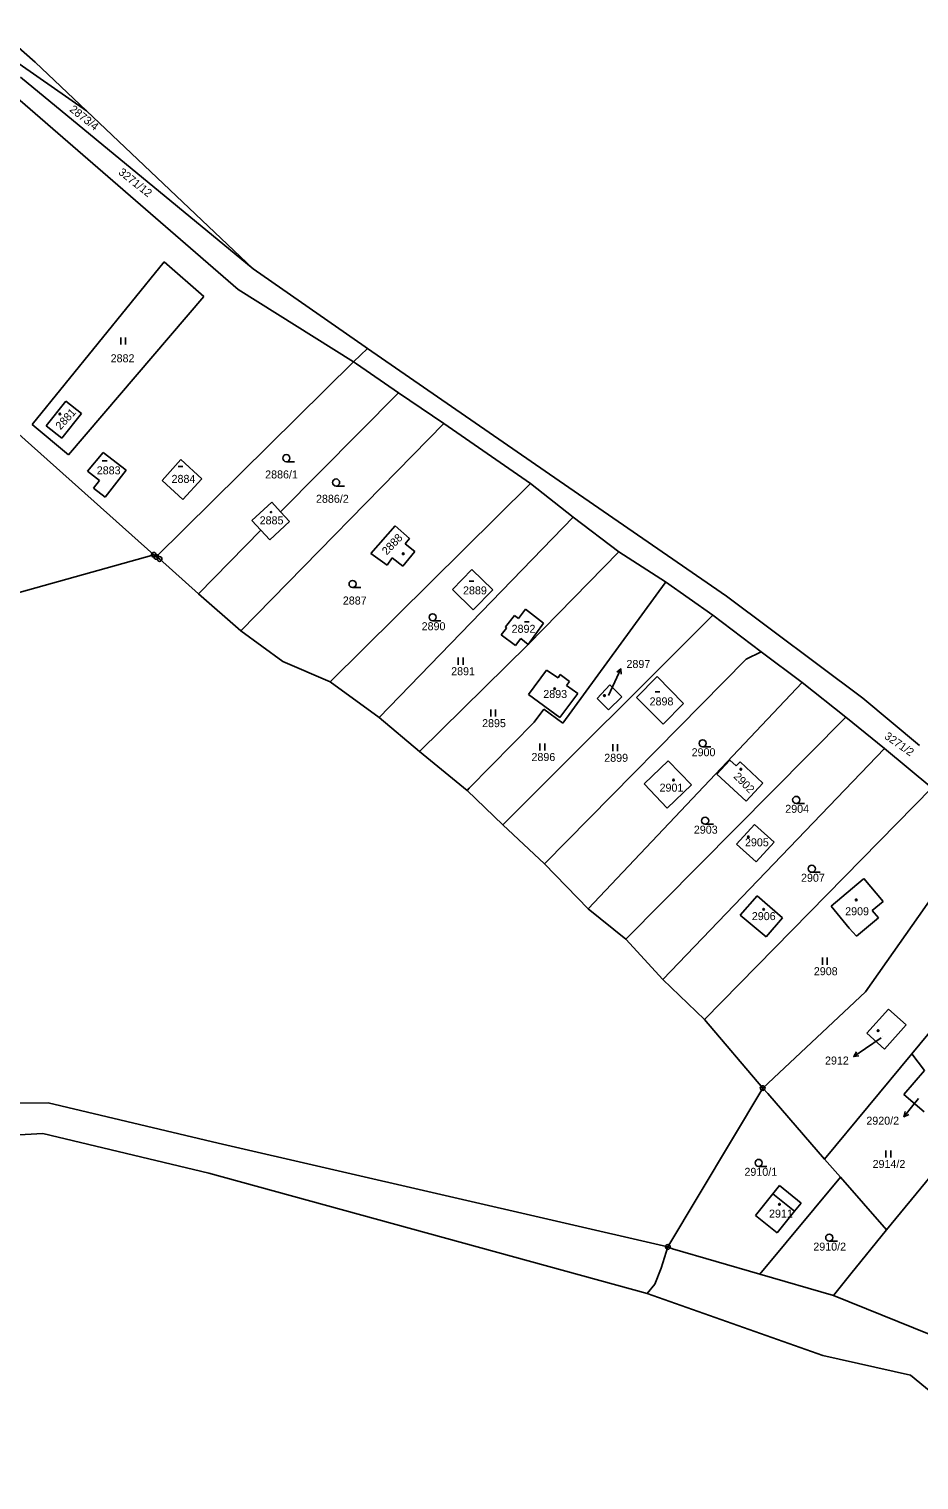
# Model space of a CAD drawing. Extents: x -736345 to -729997, y -1130177 to -1122501.
# Drawn here: x -734956.4 to -734767.3, y -1124527.1 to -1124218.8 of the extents above; entities that cross this region are included whole.
import ezdxf

# ---------------------------------------------------------------- set-up
doc = ezdxf.new("R2010")
doc.units = 0
for name, color, linetype in [('Vrstva 1', 7, 'Continuous'), ('Vrstva 13', 7, 'Continuous'), ('Vrstva 16', 7, 'Continuous'), ('Vrstva 18', 7, 'Continuous'), ('Vrstva 19', 7, 'Continuous'), ('Vrstva 25', 7, 'Continuous'), ('Vrstva 4', 7, 'Continuous')]:
    doc.layers.add(name, color=color, linetype=linetype)

msp = doc.modelspace()

# ---------------------------------------------------------------- linework, layer by layer
at = {"layer": 'Vrstva 1'}
for points in [[(-734969.05, -1124218.83), (-734944.16, -1124236.22)], [(-734908.78, -1124269.76), (-734958.18, -1124229.04)], [(-734911.91, -1124274.13), (-734960.41, -1124232.16)], [(-734955.71, -1124302.87), (-734927.66, -1124268.31)], [(-734927.66, -1124268.31), (-734919.27, -1124275.65)], [(-734887.48, -1124289.53), (-734911.91, -1124274.13)], [(-734919.27, -1124275.65), (-734947.96, -1124309.25)], [(-734887.48, -1124289.53), (-734884.46, -1124286.7)], [(-734887.48, -1124289.53), (-734929.35, -1124330.97)], [(-734886.83, -1124289.93), (-734887.48, -1124289.53)], [(-734877.86, -1124296.09), (-734886.83, -1124289.93)], [(-734929.86, -1124330.51), (-734973.26, -1124291.8)], [(-734877.86, -1124296.09), (-734902.92, -1124321.36)], [(-734868.25, -1124302.65), (-734877.86, -1124296.09)], [(-734948.56, -1124297.87), (-734952.73, -1124303.1)], [(-734945.25, -1124300.52), (-734948.56, -1124297.87)], [(-734947.96, -1124309.25), (-734955.71, -1124302.87)], [(-734952.73, -1124303.1), (-734949.43, -1124305.73)], [(-734949.43, -1124305.73), (-734945.25, -1124300.52)], [(-734868.25, -1124302.65), (-734911.39, -1124346.67)], [(-734849.87, -1124315.37), (-734868.25, -1124302.65)], [(-734940.61, -1124308.82), (-734943.95, -1124312.74)], [(-734935.76, -1124312.53), (-734940.61, -1124308.82)], [(-734940.18, -1124318.3), (-734935.76, -1124312.53)], [(-734924.15, -1124310.26), (-734928.11, -1124314.73)], [(-734919.69, -1124314.41), (-734924.15, -1124310.26)], [(-734943.95, -1124312.74), (-734941.42, -1124314.72)], [(-734941.42, -1124314.72), (-734942.69, -1124316.34)], [(-734928.11, -1124314.73), (-734923.69, -1124318.78)], [(-734923.69, -1124318.78), (-734919.69, -1124314.41)], [(-734849.87, -1124315.37), (-734892.38, -1124357.51)], [(-734840.79, -1124322.55), (-734849.87, -1124315.37)], [(-734942.69, -1124316.34), (-734940.18, -1124318.3)], [(-734904.82, -1124319.32), (-734909.02, -1124323.26)], [(-734902.92, -1124321.36), (-734904.82, -1124319.32)], [(-734901.02, -1124323.41), (-734902.92, -1124321.36)], [(-734909.02, -1124323.26), (-734907.12, -1124325.3)], [(-734905.21, -1124327.33), (-734901.02, -1124323.41)], [(-734878.62, -1124324.39), (-734883.74, -1124330.22)], [(-734840.79, -1124322.55), (-734881.96, -1124365.07)], [(-734875.56, -1124327.08), (-734878.62, -1124324.39)], [(-734831.1, -1124329.92), (-734840.79, -1124322.55)], [(-734907.12, -1124325.3), (-734920.37, -1124338.82)], [(-734907.12, -1124325.3), (-734905.21, -1124327.33)], [(-734876.48, -1124328.2), (-734875.56, -1124327.08)], [(-734929.86, -1124330.51), (-735171.71, -1124398.15)], [(-734929.35, -1124330.97), (-734929.86, -1124330.51)], [(-734929.35, -1124330.97), (-734928.63, -1124331.41)], [(-734883.74, -1124330.22), (-734880.29, -1124332.7)], [(-734876.96, -1124332.92), (-734874.43, -1124329.8)], [(-734874.43, -1124329.8), (-734876.48, -1124328.2)], [(-734850.31, -1124349.55), (-734831.1, -1124329.92)], [(-734821.14, -1124336.29), (-734831.1, -1124329.92)], [(-734928.63, -1124331.41), (-734920.37, -1124338.82)], [(-734880.29, -1124332.7), (-734879.2, -1124331.18)], [(-734879.2, -1124331.18), (-734876.96, -1124332.92)], [(-734862.32, -1124333.65), (-734866.41, -1124337.92)], [(-734857.88, -1124337.97), (-734862.32, -1124333.65)], [(-734843.01, -1124366.29), (-734821.27, -1124336.47)], [(-734821.27, -1124336.47), (-734821.14, -1124336.29)], [(-734821.14, -1124336.29), (-734811.15, -1124343.37)], [(-734920.37, -1124338.82), (-734911.39, -1124346.67)], [(-734866.41, -1124337.92), (-734861.99, -1124342.21)], [(-734861.99, -1124342.21), (-734857.88, -1124337.97)], [(-734811.15, -1124343.37), (-734855.7, -1124387.86)], [(-734853.25, -1124343.4), (-734855.19, -1124345.85)], [(-734852.39, -1124344.05), (-734853.25, -1124343.4)], [(-734850.93, -1124342.1), (-734852.39, -1124344.05)], [(-734847.05, -1124345.03), (-734850.93, -1124342.1)], [(-734800.82, -1124351.14), (-734811.15, -1124343.37)], [(-734854.92, -1124346.07), (-734856.1, -1124347.55)], [(-734855.19, -1124345.85), (-734854.92, -1124346.07)], [(-734850.31, -1124349.55), (-734847.05, -1124345.03)], [(-734911.39, -1124346.67), (-734902.43, -1124353.17)], [(-734850.31, -1124349.55), (-734873.39, -1124372.29)], [(-734856.1, -1124347.55), (-734853, -1124349.79)], [(-734853, -1124349.79), (-734851.93, -1124348.32)], [(-734851.93, -1124348.32), (-734850.31, -1124349.55)], [(-734800.82, -1124351.14), (-734804.05, -1124352.67)], [(-734792.15, -1124357.66), (-734800.82, -1124351.14)], [(-734902.43, -1124353.17), (-734892.38, -1124357.51)], [(-734850.24, -1124360.21), (-734846.46, -1124355.05)], [(-734804.05, -1124352.67), (-734846.86, -1124396.18)], [(-734846.46, -1124355.05), (-734843.98, -1124356.65)], [(-734892.38, -1124357.51), (-734881.96, -1124365.07)], [(-734843.98, -1124356.65), (-734843.53, -1124355.94)], [(-734843.53, -1124355.94), (-734841.56, -1124357.4)], [(-734841.56, -1124357.4), (-734842.19, -1124358.25)], [(-734842.19, -1124358.25), (-734839.82, -1124360.01)], [(-734792.15, -1124357.66), (-734837.63, -1124405.69)], [(-734832.97, -1124358.12), (-734835.66, -1124361.03)], [(-734830.48, -1124360.69), (-734832.97, -1124358.12)], [(-734822.94, -1124356.37), (-734827.36, -1124360.8)], [(-734817.34, -1124362.1), (-734822.94, -1124356.37)], [(-734782.84, -1124365), (-734792.15, -1124357.66)], [(-734843.6, -1124365.08), (-734850.24, -1124360.21)], [(-734839.82, -1124360.01), (-734843.6, -1124365.08)], [(-734835.66, -1124361.03), (-734833.26, -1124363.44)], [(-734833.26, -1124363.44), (-734830.48, -1124360.69)], [(-734827.36, -1124360.8), (-734821.69, -1124366.47)], [(-734849.07, -1124366.09), (-734847.01, -1124363.3)], [(-734847.01, -1124363.3), (-734843.01, -1124366.29)], [(-734821.69, -1124366.47), (-734817.34, -1124362.1)], [(-734881.96, -1124365.07), (-734873.39, -1124372.29)], [(-734862.87, -1124380.09), (-734849.07, -1124366.09)], [(-734782.84, -1124365), (-734829.63, -1124412.2)], [(-734774.63, -1124371.66), (-734782.84, -1124365)], [(-734873.39, -1124372.29), (-734863.33, -1124380.57)], [(-734821.71, -1124420.77), (-734774.63, -1124371.66)], [(-734810.24, -1124377.09), (-734807.47, -1124374.11)], [(-734807.47, -1124374.11), (-734806.14, -1124375.37)], [(-734774.63, -1124371.66), (-734764.58, -1124380.01)], [(-734820.6, -1124374.27), (-734825.73, -1124379.15)], [(-734815.64, -1124379.4), (-734820.6, -1124374.27)], [(-734804.04, -1124382.86), (-734810.24, -1124377.09)], [(-734806.14, -1124375.37), (-734805.34, -1124374.53)], [(-734805.34, -1124374.53), (-734800.5, -1124379.05)], [(-734863.33, -1124380.57), (-734862.87, -1124380.09)], [(-734825.73, -1124379.15), (-734820.8, -1124384.34)], [(-734820.8, -1124384.34), (-734815.64, -1124379.4)], [(-734812.86, -1124429.25), (-734764.58, -1124380.01)], [(-734800.5, -1124379.05), (-734804.04, -1124382.86)], [(-734863.33, -1124380.57), (-734855.7, -1124387.86)], [(-734855.7, -1124387.86), (-734846.86, -1124396.18)], [(-734802.29, -1124387.79), (-734806.07, -1124391.98)], [(-734798.11, -1124391.57), (-734802.29, -1124387.79)], [(-734754.33, -1124388.71), (-734778.68, -1124423.38)], [(-734806.07, -1124391.98), (-734801.89, -1124395.76)], [(-734801.89, -1124395.76), (-734798.11, -1124391.57)], [(-734846.86, -1124396.18), (-734837.63, -1124405.69)], [(-734779.16, -1124399.42), (-734786.01, -1124405.13)], [(-734779.16, -1124399.42), (-734779.01, -1124399.25)], [(-734779.01, -1124399.25), (-734774.91, -1124404.17)], [(-734801.73, -1124402.93), (-734805.28, -1124407.05)], [(-734796.32, -1124407.61), (-734801.73, -1124402.93)], [(-734774.91, -1124404.17), (-734777.25, -1124406.11)], [(-734768.82, -1124436.5), (-734740.28, -1124402.04)], [(-734837.63, -1124405.69), (-734829.63, -1124412.2)], [(-734805.28, -1124407.05), (-734799.78, -1124411.7)], [(-734799.78, -1124411.7), (-734796.32, -1124407.61)], [(-734786.01, -1124405.13), (-734782.16, -1124409.83)], [(-734775.95, -1124407.67), (-734780.62, -1124411.56)], [(-734777.25, -1124406.11), (-734775.95, -1124407.67)], [(-734780.62, -1124411.56), (-734782.16, -1124409.83)], [(-734829.63, -1124412.2), (-734821.71, -1124420.77)], [(-734812.86, -1124429.25), (-734821.71, -1124420.77)], [(-734778.68, -1124423.38), (-734800.53, -1124443.8)], [(-734800.53, -1124443.8), (-734812.86, -1124429.25)], [(-734773.81, -1124427.01), (-734778.43, -1124432.12)], [(-734770.06, -1124430.39), (-734773.81, -1124427.01)], [(-734778.43, -1124432.12), (-734774.68, -1124435.5)], [(-734774.68, -1124435.5), (-734770.06, -1124430.39)], [(-734787.37, -1124458.9), (-734768.82, -1124436.5)], [(-734766.14, -1124440.08), (-734768.82, -1124436.5)], [(-734766.14, -1124440.08), (-734770.55, -1124445.16)], [(-734800.53, -1124443.8), (-734820.66, -1124477.54)], [(-734800.53, -1124443.8), (-734799.44, -1124444.97)], [(-734799.44, -1124444.97), (-734787.37, -1124458.9)], [(-734952.28, -1124446.95), (-734987.06, -1124447.24)], [(-734916.21, -1124455.48), (-734952.28, -1124446.95)], [(-734770.55, -1124445.16), (-734766.22, -1124448.85)], [(-734987.11, -1124455.37), (-734953.43, -1124453.45)], [(-734953.43, -1124453.45), (-734918.15, -1124461.87)], [(-734756.68, -1124452.6), (-734774.25, -1124473.9)], [(-734820.66, -1124477.54), (-734916.21, -1124455.48)], [(-734787.37, -1124458.9), (-734784, -1124462.76)], [(-734918.15, -1124461.87), (-734825.05, -1124487.45)], [(-734801.12, -1124483.34), (-734784, -1124462.76)], [(-734784, -1124462.76), (-734774.25, -1124473.9)], [(-734798.34, -1124466.26), (-734802.05, -1124470.88)], [(-734796.96, -1124464.53), (-734798.34, -1124466.26)], [(-734792.38, -1124468.26), (-734796.96, -1124464.53)], [(-734793.76, -1124469.98), (-734792.38, -1124468.26)], [(-734802.05, -1124470.88), (-734797.46, -1124474.58)], [(-734797.46, -1124474.58), (-734793.76, -1124469.98)], [(-734774.25, -1124473.9), (-734781.78, -1124483.24)], [(-734822.1, -1124482.05), (-734820.66, -1124477.54)], [(-734820.66, -1124477.54), (-734819.7, -1124477.97)], [(-734819.7, -1124477.97), (-734801.12, -1124483.34)], [(-734823.42, -1124485.47), (-734822.1, -1124482.05)], [(-734785.5, -1124487.85), (-734801.12, -1124483.34)], [(-734781.78, -1124483.24), (-734785.5, -1124487.85)], [(-734825.05, -1124487.45), (-734823.42, -1124485.47)], [(-734825.05, -1124487.45), (-734787.74, -1124500.63)], [(-734761.45, -1124497.56), (-734785.5, -1124487.85)], [(-734787.74, -1124500.63), (-734769.15, -1124504.78)], [(-734769.15, -1124504.78), (-734742.09, -1124527.05)]]:
    msp.add_lwpolyline(points, dxfattribs=at)
at = {"layer": 'Vrstva 13'}
for points in [[(-734955.04, -1124225.9), (-734959.16, -1124222.28)], [(-734944.16, -1124236.22), (-734955.04, -1124225.9)], [(-734908.78, -1124269.76), (-734944.16, -1124236.22)], [(-734908.78, -1124269.76), (-734884.95, -1124286.36)], [(-734884.46, -1124286.7), (-734884.95, -1124286.36)], [(-734843.79, -1124314.83), (-734884.46, -1124286.7)], [(-734843.79, -1124314.83), (-734808.19, -1124339.31)], [(-734808.19, -1124339.31), (-734779.22, -1124361)], [(-734779.22, -1124361), (-734767.19, -1124371.04)]]:
    msp.add_lwpolyline(points, dxfattribs=at)
at = {"layer": 'Vrstva 16'}
for points in [[(-734833.29, -1124360.42), (-734831.92, -1124357.48)], [(-734775.35, -1124433.16), (-734778.69, -1124435.42)], [(-734767.43, -1124445.98), (-734768.65, -1124447.53)]]:
    msp.add_lwpolyline(points, dxfattribs=at)
at = {"layer": 'Vrstva 25'}
for points in [[(-734936.897, -1124285.865), (-734936.897, -1124284.365)], [(-734935.863, -1124285.865), (-734935.863, -1124284.365)], [(-734940.8, -1124310.58), (-734939.8, -1124310.58)], [(-734924.69, -1124311.74), (-734923.69, -1124311.74)], [(-734901.71, -1124310.74), (-734899.96, -1124310.74)], [(-734891.14, -1124315.91), (-734889.39, -1124315.91)], [(-734862.86, -1124336.09), (-734861.86, -1124336.09)], [(-734887.64, -1124337.47), (-734885.89, -1124337.47)], [(-734870.63, -1124344.54), (-734868.88, -1124344.54)], [(-734851.12, -1124344.78), (-734850.12, -1124344.78)], [(-734865.207, -1124353.865), (-734865.207, -1124352.365)], [(-734864.173, -1124353.865), (-734864.173, -1124352.365)], [(-734831.92, -1124357.48), (-734830.653, -1124354.762)], [(-734831.528, -1124355.457), (-734830.653, -1124354.762), (-734830.622, -1124355.879)], [(-734823.37, -1124359.65), (-734822.37, -1124359.65)], [(-734858.287, -1124364.895), (-734858.287, -1124363.395)], [(-734857.253, -1124364.895), (-734857.253, -1124363.395)], [(-734847.837, -1124372.095), (-734847.837, -1124370.595)], [(-734846.803, -1124372.095), (-734846.803, -1124370.595)], [(-734832.377, -1124372.255), (-734832.377, -1124370.755)], [(-734831.343, -1124372.255), (-734831.343, -1124370.755)], [(-734813.28, -1124371.31), (-734811.53, -1124371.31)], [(-734793.41, -1124383.33), (-734791.66, -1124383.33)], [(-734812.75, -1124387.76), (-734811, -1124387.76)], [(-734790.09, -1124397.97), (-734788.34, -1124397.97)], [(-734787.837, -1124417.595), (-734787.837, -1124416.095)], [(-734786.803, -1124417.595), (-734786.803, -1124416.095)], [(-734778.69, -1124435.42), (-734781.177, -1124437.097)], [(-734780.068, -1124436.952), (-734781.177, -1124437.097), (-734780.627, -1124436.123)], [(-734768.65, -1124447.53), (-734770.509, -1124449.884)], [(-734769.497, -1124449.409), (-734770.509, -1124449.884), (-734770.281, -1124448.789)], [(-734774.337, -1124458.535), (-734774.337, -1124457.035)], [(-734773.303, -1124458.535), (-734773.303, -1124457.035)], [(-734801.39, -1124460.44), (-734799.64, -1124460.44)], [(-734786.39, -1124476.33), (-734784.64, -1124476.33)]]:
    msp.add_lwpolyline(points, dxfattribs=at)
for centre, radius in [((-734949.81, -1124300.6), 0.175), ((-734901.71, -1124309.99), 0.75), ((-734891.14, -1124315.16), 0.75), ((-734904.97, -1124321.45), 0.118), ((-734929.86, -1124330.51), 0.5), ((-734929.86, -1124330.51), 0.032), ((-734929.35, -1124330.97), 0.5), ((-734929.35, -1124330.97), 0.032), ((-734928.63, -1124331.41), 0.5), ((-734876.89, -1124330.3), 0.175), ((-734928.63, -1124331.41), 0.032), ((-734887.64, -1124336.72), 0.75), ((-734870.63, -1124343.79), 0.75), ((-734844.73, -1124358.94), 0.175), ((-734834.14, -1124360.42), 0.175), ((-734813.28, -1124370.56), 0.75), ((-734805.17, -1124376.06), 0.175), ((-734819.47, -1124378.38), 0.175), ((-734793.41, -1124382.58), 0.75), ((-734812.75, -1124387.01), 0.75), ((-734803.57, -1124390.44), 0.175), ((-734790.09, -1124397.22), 0.75), ((-734780.66, -1124403.82), 0.175), ((-734800.32, -1124405.82), 0.175), ((-734776, -1124431.59), 0.175), ((-734800.53, -1124443.8), 0.5), ((-734800.53, -1124443.8), 0.032), ((-734801.39, -1124459.69), 0.75), ((-734796.97, -1124468.49), 0.175), ((-734786.39, -1124475.58), 0.75), ((-734820.66, -1124477.54), 0.5), ((-734820.66, -1124477.54), 0.032)]:
    msp.add_circle(centre, radius, dxfattribs=at)
at = {"layer": 'Vrstva 4'}
msp.add_lwpolyline([(-734793.76, -1124469.98), (-734798.34, -1124466.26)], dxfattribs=at)

# ---------------------------------------------------------------- texts
at = {"layer": 'Vrstva 16'}
for s, p in [('2897', (-734829.46, -1124354.56)), ('2912', (-734787.286, -1124438.8)), ('2920/2', (-734778.507, -1124451.58))]:
    msp.add_text(s, height=1.7, dxfattribs=at).set_placement(p)
at = {"layer": 'Vrstva 18'}
for s, rotation, p in [('2873/4', 321.50256, (-734947.889, -1124236.168)), ('3271/12', 321.50256, (-734937.519, -1124249.528)), ('3271/2', 324.80258, (-734774.832, -1124369.402))]:
    msp.add_text(s, height=1.7, rotation=rotation, dxfattribs=at).set_placement(p)
for s, p in [('2882', (-734939.03, -1124289.62)), ('2886/1', (-734906.21, -1124314.3)), ('2886/2', (-734895.41, -1124319.47)), ('2887', (-734889.71, -1124341.08)), ('2890', (-734872.97, -1124346.54)), ('2891', (-734866.7, -1124356.1)), ('2895', (-734860.13, -1124367.13)), ('2896', (-734849.64, -1124374.33)), ('2899', (-734834.18, -1124374.49)), ('2900', (-734815.62, -1124373.31)), ('2904', (-734795.73, -1124385.33)), ('2903', (-734815.15, -1124389.76)), ('2907', (-734792.38, -1124399.97)), ('2908', (-734789.66, -1124419.83)), ('2914/2', (-734777.18, -1124460.77)), ('2910/1', (-734804.4, -1124462.44)), ('2910/2', (-734789.77, -1124478.33))]:
    msp.add_text(s, height=1.7, dxfattribs=at).set_placement(p)
at = {"layer": 'Vrstva 19'}
for s, rotation, p in [('2881', 47.30038, (-734949.681, -1124304.088)), ('2888', 46.10037, (-734880.375, -1124330.678)), ('2902', 314.8025, (-734806.848, -1124377.74))]:
    msp.add_text(s, height=1.7, rotation=rotation, dxfattribs=at).set_placement(p)
for s, height, p in [('2883', 1.7, (-734941.98, -1124313.43)), ('2884', 1.7, (-734926.09, -1124315.24)), ('2885', 1.7, (-734907.38, -1124324.05)), ('2889', 1.7, (-734864.18, -1124338.93)), ('2892', 1.7, (-734853.86, -1124347.09)), ('2893', 1.7, (-734847.13, -1124360.94)), ('2897', 0.1, (-734833.09, -1124360.22)), ('2898', 1.7, (-734824.55, -1124362.51)), ('2901', 1.7, (-734822.43, -1124380.83)), ('2905', 1.7, (-734804.29, -1124392.44)), ('2906', 1.7, (-734802.83, -1124408.12)), ('2909', 1.7, (-734783.003, -1124407.09)), ('2912', 0.1, (-734775.15, -1124432.96)), ('2911', 1.7, (-734799.18, -1124471.32))]:
    msp.add_text(s, height=height, dxfattribs=at).set_placement(p)

doc.saveas('drawing.dxf')
